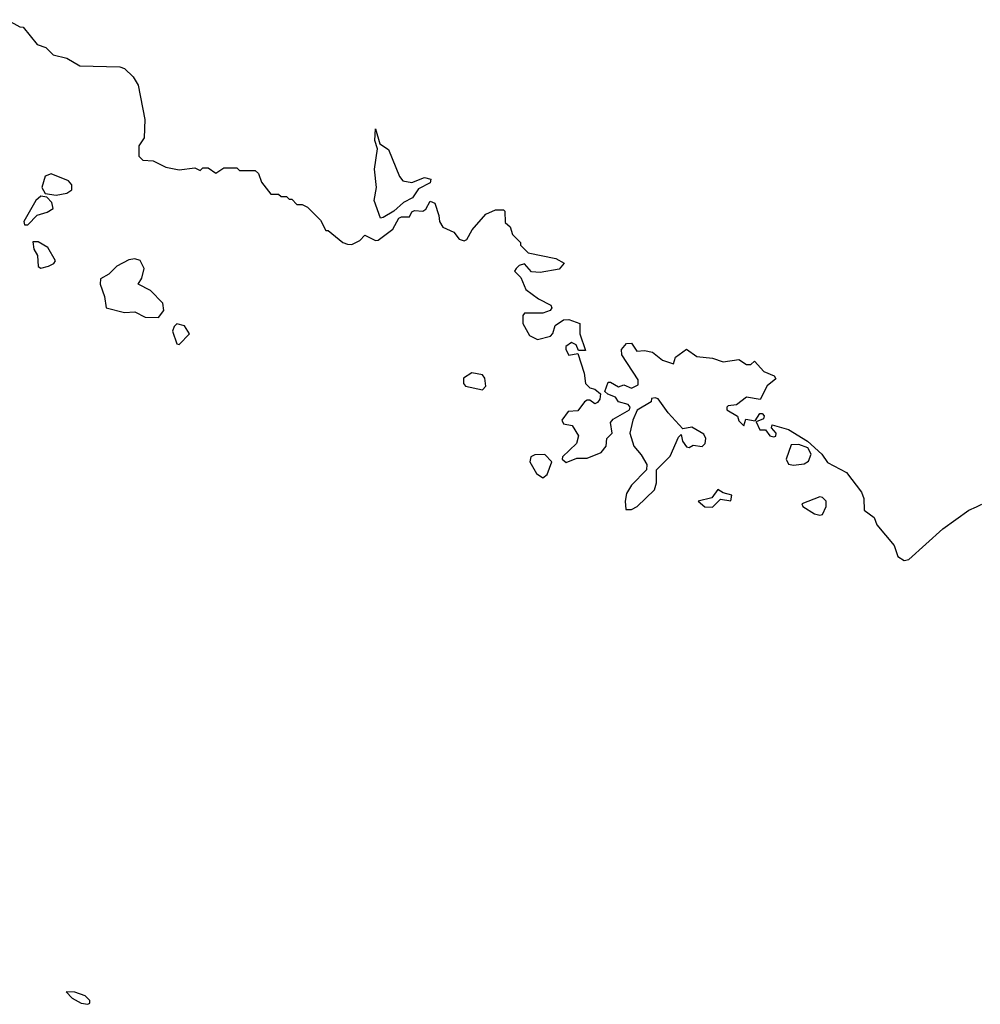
# Model space of a CAD drawing. Extents: x 2029662 to 2246637, y 225654 to 401419.
# Tile 279 of 349: x 2183804 to 2187479, y 276510 to 280277. Entities that reach past the tile are written whole.
import ezdxf

# ---------------------------------------------------------------- set-up
doc = ezdxf.new("R2010")
doc.units = 0

msp = doc.modelspace()

# ---------------------------------------------------------------- linework, layer by layer
at = {"layer": '0CON20XD'}
for points in [[(2183757, 280277), (2183805, 280250), (2183818.3, 280248.3), (2183871.7, 280181.7), (2183905, 280170), (2183933, 280143), (2183985, 280130), (2184035, 280100), (2184187, 280097), (2184205, 280090), (2184238.3, 280058.3), (2184257, 280027), (2184282.5, 279895), (2184280, 279825), (2184260, 279795), (2184260, 279755), (2184275, 279740), (2184315, 279737.5), (2184363, 279713), (2184415, 279702.5), (2184475, 279710), (2184495, 279700), (2184505, 279710), (2184525, 279710), (2184555, 279690), (2184585, 279710), (2184635, 279710), (2184645, 279700), (2184705, 279700), (2184718.3, 279688.3), (2184730, 279655), (2184765, 279610), (2184795, 279610), (2184805, 279600), (2184825, 279600), (2184835, 279590), (2184845, 279590), (2184865, 279570), (2184885, 279570), (2184905, 279560), (2184955, 279510), (2184975, 279470), (2184985, 279470), (2185040, 279425), (2185058.3, 279418.3), (2185075, 279417.5), (2185105, 279432.5), (2185125, 279452.5), (2185165, 279432.5), (2185176.1, 279433.9), (2185231.2, 279475), (2185255, 279517.5), (2185265, 279523.3), (2185295, 279523.3), (2185305, 279542.5), (2185315, 279546.7), (2185346, 279544), (2185357.5, 279552.5), (2185375, 279583.3), (2185392.5, 279575), (2185407.3, 279527.3), (2185410, 279505), (2185423.1, 279483.1), (2185465, 279464), (2185485, 279437.5), (2185505, 279431.4), (2185515, 279436.2), (2185535, 279472.5), (2185587, 279533), (2185625, 279550), (2185655, 279550), (2185660, 279545), (2185661.7, 279501.7), (2185680, 279485), (2185690, 279455), (2185720, 279425), (2185720, 279415), (2185750, 279385), (2185855, 279363.3), (2185887.5, 279345), (2185867.7, 279322.3), (2185795, 279310), (2185762.3, 279312.3), (2185735, 279343.3), (2185715, 279336.7), (2185703.3, 279325), (2185697.5, 279315), (2185721.2, 279291.2), (2185740, 279245), (2185788.7, 279208.7), (2185836.7, 279185), (2185840, 279175), (2185833.8, 279165), (2185805.5, 279154.5), (2185735.6, 279154.4), (2185728.6, 279145), (2185729.4, 279115), (2185755, 279068.8), (2185785, 279053.8), (2185835, 279066.7), (2185844, 279076), (2185852.7, 279107.3), (2185885, 279128.8), (2185905, 279130), (2185947.5, 279115), (2185947.5, 279075), (2185968.3, 279011.7), (2185941.7, 279011.7), (2185933, 279033), (2185915, 279042.5), (2185893.8, 279026.2), (2185893.3, 279015), (2185905, 278993.8), (2185940, 279000), (2185964.2, 278925), (2185969.2, 278885), (2185985, 278868.8), (2186005, 278863.3), (2186026.7, 278845), (2186023.8, 278825), (2186015, 278812.5), (2186005, 278807.5), (2185985, 278821.2), (2185975, 278821.2), (2185964.4, 278815.6), (2185939.2, 278780.8), (2185902.3, 278777.7), (2185878, 278745), (2185885, 278731.2), (2185917.5, 278725), (2185942, 278685), (2185933.8, 278656.2), (2185881.2, 278605), (2185880, 278595), (2185895, 278582.5), (2185935, 278600), (2185975, 278600), (2186028.8, 278621.2), (2186047.5, 278645), (2186050, 278675), (2186071.2, 278695), (2186065, 278736.2), (2186075, 278748.6), (2186137.5, 278785), (2186140, 278795), (2186132.5, 278805), (2186094.4, 278814.4), (2186083.3, 278833.3), (2186054.1, 278844.1), (2186043.3, 278855), (2186055, 278890), (2186065, 278890), (2186095, 278872.5), (2186115, 278880), (2186145, 278867.5), (2186170, 278880), (2186169.7, 278899.7), (2186107.5, 278995), (2186106.7, 279015), (2186125, 279038), (2186145, 279040), (2186165, 279008.8), (2186195, 279011.4), (2186225.6, 279005.6), (2186263.8, 278973.8), (2186305, 278960), (2186313.6, 278986.4), (2186355, 279016.7), (2186395, 278988.8), (2186455, 278982.5), (2186495, 278967.5), (2186555, 278976.7), (2186585, 278957.5)], [(2185185, 279517.5), (2185160, 279585), (2185169.2, 279635), (2185161.8, 279705), (2185173.4, 279783.4), (2185163.3, 279815), (2185165, 279860), (2185182.3, 279802.3), (2185215, 279780), (2185257.4, 279677.4), (2185270.3, 279660.3), (2185305, 279653.8), (2185353, 279673), (2185377.5, 279667.5), (2185375, 279653.3), (2185330.5, 279629.5), (2185306.7, 279595), (2185272.4, 279577.6), (2185235.8, 279544.2), (2185195, 279520), (2185185, 279517.5)], [(2183944, 279606), (2183985, 279613.8), (2184003.3, 279626.7), (2184003.3, 279645), (2183990.5, 279660.5), (2183925, 279686.9), (2183901.7, 279678.3), (2183889.4, 279635), (2183901.7, 279611.7), (2183944, 279606)], [(2183835, 279492.5), (2183871.3, 279528.7), (2183910, 279540), (2183932, 279555), (2183927, 279577), (2183908.3, 279598.3), (2183885, 279601.4), (2183865.7, 279585), (2183820, 279505), (2183822.5, 279492.5), (2183835, 279492.5)], [(2183885.8, 279325.8), (2183915, 279334.3), (2183935.6, 279344.4), (2183941.2, 279355), (2183912.5, 279405), (2183875, 279427.1), (2183855, 279426.7), (2183859.1, 279399.1), (2183872.9, 279375), (2183875, 279333.3), (2183885.8, 279325.8)], [(2184335, 279137.8), (2184355.6, 279165), (2184352.4, 279192.4), (2184305, 279241.2), (2184257.5, 279265), (2184271.9, 279288.1), (2184280.8, 279325), (2184265, 279355.8), (2184245, 279362.5), (2184221.5, 279358.5), (2184175.4, 279334.6), (2184145, 279304), (2184113.3, 279285), (2184112, 279265), (2184128.3, 279218.3), (2184135, 279174), (2184205, 279157.1), (2184245, 279158.8), (2184285, 279139.5), (2184335, 279137.8)], [(2184415, 279034), (2184454.4, 279075), (2184435.3, 279105.3), (2184406, 279114), (2184395, 279103.3), (2184389.4, 279085), (2184405, 279037.5), (2184415, 279034)], [(2186585, 278957.5), (2186601.7, 278958.3), (2186615, 278970), (2186650.7, 278930.7), (2186690, 278915), (2186697, 278903), (2186663.9, 278876.1), (2186636.7, 278823.3), (2186585, 278833.3), (2186546.7, 278803.3), (2186515, 278800), (2186508.8, 278795), (2186510, 278785), (2186550, 278760), (2186555, 278742.5), (2186575, 278723.3), (2186581.7, 278748.3), (2186618.3, 278741.7), (2186635, 278770), (2186645, 278770), (2186651.7, 278761.7), (2186650, 278750), (2186621.7, 278738.3), (2186635, 278707.5), (2186657.5, 278707.5), (2186673.3, 278685), (2186688.8, 278681.2), (2186696.7, 278683.3), (2186697.5, 278695), (2186680, 278715), (2186683, 278727), (2186745, 278708.8), (2186817.5, 278665), (2186873.3, 278615), (2186895, 278583.3), (2186966.7, 278545), (2187025, 278470), (2187033.3, 278445), (2187035, 278400), (2187073, 278373), (2187083.8, 278345), (2187150, 278265), (2187163, 278223), (2187188.3, 278208.3), (2187205, 278211.2), (2187335, 278328.8), (2187435, 278400), (2187465, 278413.3), (2187485, 278423.3)], [(2185575, 278861.2), (2185587.5, 278875), (2185584.2, 278905), (2185575, 278918), (2185533.9, 278926.1), (2185502.5, 278905), (2185502.5, 278885), (2185510, 278875), (2185575, 278861.2)], [(2186145, 278402.5), (2186165.9, 278414.1), (2186232.3, 278477.7), (2186240, 278505), (2186240, 278555), (2186292.3, 278607.7), (2186325, 278680), (2186335, 278690), (2186340, 278665), (2186355, 278642.5), (2186365, 278640), (2186381.2, 278648.8), (2186415, 278643.8), (2186426.2, 278655), (2186428.8, 278675), (2186421.7, 278691.7), (2186375, 278717.5), (2186341.7, 278711.7), (2186285, 278772.5), (2186246.4, 278826.4), (2186235, 278830), (2186221.7, 278828.3), (2186220, 278815), (2186166.4, 278783.6), (2186150, 278745), (2186138.8, 278695), (2186153.3, 278645), (2186182.3, 278612.3), (2186203.3, 278575), (2186202.5, 278555), (2186145, 278496.7), (2186125.9, 278464.1), (2186120, 278435), (2186123.6, 278403.6), (2186145, 278402.5)], [(2186765, 278572.9), (2186805, 278578), (2186821.7, 278588.3), (2186832, 278615), (2186819.5, 278639.5), (2186785, 278652), (2186755, 278650), (2186735.8, 278595), (2186745, 278576.2), (2186765, 278572.9)], [(2185805, 278523.8), (2185822.7, 278537.3), (2185840, 278585), (2185813, 278613), (2185775, 278612.5), (2185760, 278605), (2185756, 278585), (2185781.2, 278541.2), (2185805, 278523.8)], [(2186455, 278411.9), (2186485, 278442.5), (2186525, 278436.7), (2186528.1, 278458.1), (2186495, 278466.7), (2186475, 278480), (2186451.7, 278448.3), (2186400, 278435), (2186425, 278412.7), (2186455, 278411.9)], [(2186865, 278380.8), (2186875, 278384), (2186888.8, 278415), (2186888.8, 278435), (2186875, 278448.8), (2186865, 278451.2), (2186796.7, 278425), (2186800, 278415), (2186845, 278387.1), (2186865, 278380.8)], [(2184065, 276510), (2184072.5, 276515), (2184072.5, 276525), (2184055, 276542.5), (2184015, 276556.7), (2183981.7, 276558.3), (2184005, 276533.3), (2184040, 276515), (2184065, 276510)]]:
    msp.add_lwpolyline(points, dxfattribs=at)

doc.saveas('drawing.dxf')
